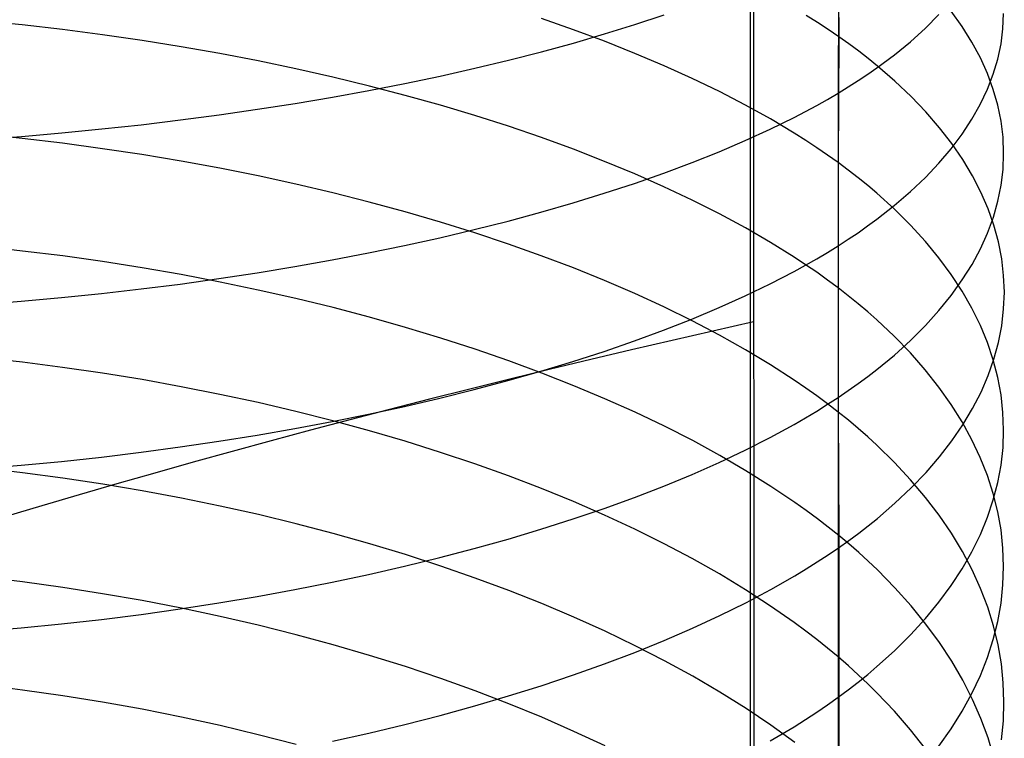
# Model space of a CAD drawing. Extents: x -383 to 1849, y -1185 to -529.
# Tile 542 of 656: x 457 to 469, y -1054 to -1046. Entities that reach past the tile are written whole.
import ezdxf

# ---------------------------------------------------------------- set-up
doc = ezdxf.new("R2010")
doc.units = 0
doc.layers.add('PREDEFINITO', color=7, linetype='CONTINUOUS')

msp = doc.modelspace()

# ---------------------------------------------------------------- linework, layer by layer
at = {"layer": 'PREDEFINITO'}
for p, q in [((465.96, -885.974, 440.631), (465.998, -1075.436, 439.084)), ((465.965, -1078.013, 439.038), (465.91, -902.932, 440.751)), ((466.988, -1044.452, 651.272), (466.994, -1045.952, 650.715)), ((466.994, -1044.806, 666.964), (466.987, -1046.616, 666.399)), ((464.596, -1045.81, 669.866), (464.941, -1045.696, 669.537)), ((466.743, -1045.785, 650.333), (466.612, -1045.703, 650.145)), ((468.014, -1045.853, 664.326), (468.174, -1045.693, 663.893)), ((468.448, -1045.834, 654.608), (468.319, -1045.653, 654.172)), ((468.927, -1045.858, 659.256), (468.934, -1045.678, 658.798)), ((457.388, -1045.814, 643.115), (456.912, -1045.766, 643.018)), ((457.862, -1045.868, 643.227), (457.388, -1045.814, 643.115)), ((463.873, -1045.87, 646.721), (463.496, -1045.738, 646.435)), ((464.24, -1045.92, 670.185), (464.596, -1045.81, 669.866)), ((466.87, -1045.868, 650.523), (466.743, -1045.785, 650.333)), ((458.331, -1045.929, 643.352), (457.862, -1045.868, 643.227)), ((458.797, -1045.996, 643.491), (458.331, -1045.929, 643.352)), ((464.239, -1046.006, 647.016), (463.873, -1045.87, 646.721)), ((463.873, -1046.027, 670.493), (464.24, -1045.92, 670.185)), ((466.994, -1045.952, 650.715), (466.87, -1045.868, 650.523)), ((467.839, -1046.011, 664.754), (468.014, -1045.853, 664.326)), ((468.562, -1046.016, 655.049), (468.448, -1045.834, 654.608)), ((468.904, -1046.037, 659.715), (468.927, -1045.858, 659.256)), ((459.257, -1046.07, 643.643), (458.797, -1045.996, 643.491)), ((463.496, -1046.13, 670.79), (463.873, -1046.027, 670.493)), ((464.595, -1046.148, 647.323), (464.239, -1046.006, 647.016)), ((466.994, -1045.952, 650.715), (466.988, -1047.433, 650.11)), ((467.114, -1046.037, 650.909), (466.994, -1045.952, 650.715)), ((467.23, -1046.123, 651.106), (467.114, -1046.037, 650.909)), ((467.649, -1046.166, 665.176), (467.839, -1046.011, 664.754)), ((468.661, -1046.2, 655.493), (468.562, -1046.016, 655.049)), ((468.866, -1046.216, 660.172), (468.904, -1046.037, 659.715)), ((459.712, -1046.15, 643.808), (459.257, -1046.07, 643.643)), ((460.162, -1046.236, 643.986), (459.712, -1046.15, 643.808)), ((463.108, -1046.229, 671.077), (463.496, -1046.13, 670.79)), ((464.939, -1046.293, 647.639), (464.595, -1046.148, 647.323)), ((467.342, -1046.21, 651.304), (467.23, -1046.123, 651.106)), ((467.443, -1046.319, 665.591), (467.649, -1046.166, 665.176)), ((460.605, -1046.329, 644.177), (460.162, -1046.236, 643.986)), ((462.711, -1046.324, 671.351), (463.108, -1046.229, 671.077)), ((467.45, -1046.297, 651.503), (467.342, -1046.21, 651.304)), ((468.745, -1046.386, 655.941), (468.661, -1046.2, 655.493)), ((468.812, -1046.394, 660.628), (468.866, -1046.216, 660.172)), ((461.042, -1046.428, 644.38), (460.605, -1046.329, 644.177)), ((462.305, -1046.415, 671.615), (462.711, -1046.324, 671.351)), ((465.271, -1046.444, 647.964), (464.939, -1046.293, 647.639)), ((467.223, -1046.469, 665.999), (467.335, -1046.394, 665.796)), ((467.335, -1046.394, 665.796), (467.443, -1046.319, 665.591)), ((467.656, -1046.474, 651.908), (467.45, -1046.297, 651.503)), ((468.744, -1046.571, 661.081), (468.812, -1046.394, 660.628)), ((468.813, -1046.572, 656.391), (468.745, -1046.386, 655.941)), ((461.472, -1046.532, 644.595), (461.042, -1046.428, 644.38)), ((461.467, -1046.584, 672.105), (461.89, -1046.502, 671.866)), ((461.89, -1046.502, 671.866), (462.305, -1046.415, 671.615)), ((465.591, -1046.598, 648.3), (465.271, -1046.444, 647.964)), ((467.107, -1046.543, 666.2), (467.223, -1046.469, 665.999)), ((467.846, -1046.654, 652.319), (467.656, -1046.474, 651.908)), ((461.037, -1046.663, 672.331), (461.467, -1046.584, 672.105)), ((461.893, -1046.642, 644.822), (461.472, -1046.532, 644.595)), ((465.898, -1046.757, 648.644), (465.591, -1046.598, 648.3)), ((466.863, -1046.689, 666.596), (466.987, -1046.616, 666.399)), ((466.987, -1046.616, 666.399), (466.986, -1048.412, 665.789)), ((466.987, -1046.616, 666.399), (467.107, -1046.543, 666.2)), ((468.66, -1046.748, 661.532), (468.744, -1046.571, 661.081)), ((468.867, -1046.759, 656.843), (468.813, -1046.572, 656.391)), ((460.155, -1046.806, 672.746), (460.6, -1046.737, 672.545)), ((460.6, -1046.737, 672.545), (461.037, -1046.663, 672.331)), ((462.307, -1046.758, 645.061), (461.893, -1046.642, 644.822)), ((466.735, -1046.761, 666.791), (466.863, -1046.689, 666.596)), ((468.021, -1046.837, 652.737), (467.846, -1046.654, 652.319)), ((468.561, -1046.923, 661.98), (468.66, -1046.748, 661.532)), ((459.249, -1046.931, 673.108), (459.705, -1046.871, 672.934)), ((459.705, -1046.871, 672.934), (460.155, -1046.806, 672.746)), ((462.713, -1046.879, 645.31), (462.307, -1046.758, 645.061)), ((466.191, -1046.92, 648.998), (465.898, -1046.757, 648.644)), ((466.47, -1046.902, 667.174), (466.604, -1046.832, 666.983)), ((466.604, -1046.832, 666.983), (466.735, -1046.761, 666.791)), ((468.181, -1047.022, 653.16), (468.021, -1046.837, 652.737)), ((468.905, -1046.947, 657.296), (468.867, -1046.759, 656.843)), ((458.322, -1047.037, 673.414), (458.788, -1046.987, 673.268)), ((458.788, -1046.987, 673.268), (459.249, -1046.931, 673.108)), ((463.109, -1047.006, 645.572), (462.713, -1046.879, 645.31)), ((466.189, -1047.04, 667.548), (466.47, -1046.902, 667.174)), ((466.471, -1047.088, 649.36), (466.191, -1046.92, 648.998)), ((468.447, -1047.097, 662.425), (468.561, -1046.923, 661.98)), ((468.928, -1047.135, 657.751), (468.905, -1046.947, 657.296)), ((457.388, -1047.149, 642.525), (456.911, -1047.1, 642.428)), ((457.377, -1047.124, 673.664), (457.852, -1047.083, 673.546)), ((457.852, -1047.083, 673.546), (458.322, -1047.037, 673.414)), ((463.496, -1047.138, 645.844), (463.109, -1047.006, 645.572)), ((465.895, -1047.174, 667.914), (466.189, -1047.04, 667.548)), ((466.606, -1047.173, 649.545), (466.471, -1047.088, 649.36)), ((468.326, -1047.209, 653.587), (468.181, -1047.022, 653.16)), ((468.318, -1047.269, 662.865), (468.447, -1047.097, 662.425)), ((456.9, -1047.159, 673.766), (457.377, -1047.124, 673.664)), ((457.862, -1047.205, 642.635), (457.388, -1047.149, 642.525)), ((458.331, -1047.269, 642.76), (457.862, -1047.205, 642.635)), ((463.872, -1047.275, 646.126), (463.496, -1047.138, 645.844)), ((465.588, -1047.305, 668.27), (465.895, -1047.174, 667.914)), ((466.737, -1047.259, 649.731), (466.606, -1047.173, 649.545)), ((468.455, -1047.398, 654.02), (468.326, -1047.209, 653.587)), ((468.935, -1047.324, 658.206), (468.928, -1047.135, 657.751)), ((458.796, -1047.339, 642.897), (458.331, -1047.269, 642.76)), ((464.239, -1047.418, 646.419), (463.872, -1047.275, 646.126)), ((465.268, -1047.433, 668.616), (465.588, -1047.305, 668.27)), ((466.864, -1047.346, 649.92), (466.737, -1047.259, 649.731)), ((468.173, -1047.439, 663.301), (468.318, -1047.269, 662.865)), ((468.928, -1047.512, 658.661), (468.935, -1047.324, 658.206)), ((459.257, -1047.416, 643.048), (458.796, -1047.339, 642.897)), ((459.712, -1047.499, 643.212), (459.257, -1047.416, 643.048)), ((464.594, -1047.565, 646.723), (464.239, -1047.418, 646.419)), ((464.935, -1047.557, 668.953), (465.268, -1047.433, 668.616)), ((466.988, -1047.433, 650.11), (466.864, -1047.346, 649.92)), ((467.107, -1047.522, 650.303), (466.988, -1047.433, 650.11)), ((466.988, -1047.433, 650.11), (466.988, -1050.366, 648.831)), ((468.014, -1047.608, 663.731), (468.173, -1047.439, 663.301)), ((468.569, -1047.589, 654.456), (468.455, -1047.398, 654.02)), ((460.162, -1047.589, 643.388), (459.712, -1047.499, 643.212)), ((464.59, -1047.677, 669.28), (464.935, -1047.557, 668.953)), ((464.938, -1047.717, 647.036), (464.594, -1047.565, 646.723)), ((467.223, -1047.612, 650.497), (467.107, -1047.522, 650.303)), ((468.905, -1047.7, 659.115), (468.928, -1047.512, 658.661)), ((460.605, -1047.686, 643.577), (460.162, -1047.589, 643.388)), ((464.235, -1047.794, 669.596), (464.59, -1047.677, 669.28)), ((467.335, -1047.703, 650.694), (467.223, -1047.612, 650.497)), ((467.838, -1047.774, 664.156), (468.014, -1047.608, 663.731)), ((468.668, -1047.782, 654.896), (468.569, -1047.589, 654.456)), ((461.042, -1047.788, 643.778), (460.605, -1047.686, 643.577)), ((461.471, -1047.897, 643.991), (461.042, -1047.788, 643.778)), ((463.868, -1047.906, 669.902), (464.235, -1047.794, 669.596)), ((465.27, -1047.874, 647.358), (464.938, -1047.717, 647.036)), ((467.444, -1047.794, 650.892), (467.335, -1047.703, 650.694)), ((467.649, -1047.979, 651.294), (467.444, -1047.794, 650.892)), ((467.648, -1047.937, 664.575), (467.838, -1047.774, 664.156)), ((468.752, -1047.975, 655.339), (468.668, -1047.782, 654.896)), ((468.867, -1047.888, 659.569), (468.905, -1047.7, 659.115)), ((461.893, -1048.012, 644.216), (461.471, -1047.897, 643.991)), ((463.49, -1048.015, 670.197), (463.868, -1047.906, 669.902)), ((465.59, -1048.035, 647.691), (465.27, -1047.874, 647.358)), ((468.814, -1048.075, 660.021), (468.867, -1047.888, 659.569)), ((462.307, -1048.132, 644.452), (461.893, -1048.012, 644.216)), ((463.103, -1048.12, 670.48), (463.49, -1048.015, 670.197)), ((467.443, -1048.099, 664.987), (467.648, -1047.937, 664.575)), ((467.839, -1048.167, 651.702), (467.649, -1047.979, 651.294)), ((468.821, -1048.17, 655.784), (468.752, -1047.975, 655.339)), ((462.712, -1048.259, 644.7), (462.307, -1048.132, 644.452)), ((462.706, -1048.22, 670.753), (463.103, -1048.12, 670.48)), ((465.897, -1048.201, 648.032), (465.59, -1048.035, 647.691)), ((467.334, -1048.178, 665.19), (467.443, -1048.099, 664.987)), ((468.745, -1048.262, 660.471), (468.814, -1048.075, 660.021)), ((462.3, -1048.316, 671.014), (462.706, -1048.22, 670.753)), ((463.109, -1048.391, 644.959), (462.712, -1048.259, 644.7)), ((466.19, -1048.371, 648.382), (465.897, -1048.201, 648.032)), ((467.106, -1048.335, 665.591), (467.222, -1048.257, 665.391)), ((467.222, -1048.257, 665.391), (467.334, -1048.178, 665.19)), ((468.014, -1048.359, 652.116), (467.839, -1048.167, 651.702)), ((468.661, -1048.447, 660.918), (468.745, -1048.262, 660.471)), ((468.874, -1048.366, 656.232), (468.821, -1048.17, 655.784)), ((461.886, -1048.408, 671.263), (462.3, -1048.316, 671.014)), ((466.47, -1048.545, 648.741), (466.19, -1048.371, 648.382)), ((466.986, -1048.412, 665.789), (467.106, -1048.335, 665.591)), ((468.174, -1048.552, 652.536), (468.014, -1048.359, 652.116)), ((468.912, -1048.563, 656.681), (468.874, -1048.366, 656.232)), ((457.39, -1048.473, 641.91), (456.913, -1048.421, 641.814)), ((457.863, -1048.531, 642.02), (457.39, -1048.473, 641.91)), ((461.463, -1048.495, 671.5), (461.886, -1048.408, 671.263)), ((463.495, -1048.528, 645.228), (463.109, -1048.391, 644.959)), ((466.735, -1048.564, 666.177), (466.862, -1048.489, 665.984)), ((466.862, -1048.489, 665.984), (466.986, -1048.412, 665.789)), ((466.986, -1048.412, 665.789), (466.987, -1050.195, 665.14)), ((468.563, -1048.631, 661.362), (468.661, -1048.447, 660.918)), ((458.333, -1048.597, 642.143), (457.863, -1048.531, 642.02)), ((458.799, -1048.67, 642.279), (458.333, -1048.597, 642.143)), ((460.596, -1048.656, 671.936), (461.033, -1048.578, 671.724)), ((461.033, -1048.578, 671.724), (461.463, -1048.495, 671.5)), ((463.872, -1048.671, 645.508), (463.495, -1048.528, 645.228)), ((466.605, -1048.633, 648.924), (466.47, -1048.545, 648.741)), ((466.604, -1048.639, 666.369), (466.735, -1048.564, 666.177)), ((468.319, -1048.748, 652.96), (468.174, -1048.552, 652.536)), ((468.935, -1048.759, 657.131), (468.912, -1048.563, 656.681)), ((459.259, -1048.75, 642.429), (458.799, -1048.67, 642.279)), ((460.152, -1048.729, 672.135), (460.596, -1048.656, 671.936)), ((464.239, -1048.819, 645.798), (463.872, -1048.671, 645.508)), ((466.189, -1048.858, 666.929), (466.469, -1048.713, 666.558)), ((466.469, -1048.713, 666.558), (466.604, -1048.639, 666.369)), ((466.736, -1048.723, 649.109), (466.605, -1048.633, 648.924)), ((466.863, -1048.814, 649.295), (466.736, -1048.723, 649.109)), ((468.448, -1048.813, 661.803), (468.563, -1048.631, 661.362)), ((459.246, -1048.861, 672.493), (459.702, -1048.797, 672.321)), ((459.715, -1048.837, 642.591), (459.259, -1048.75, 642.429)), ((459.702, -1048.797, 672.321), (460.152, -1048.729, 672.135)), ((460.165, -1048.931, 642.766), (459.715, -1048.837, 642.591)), ((464.594, -1048.972, 646.098), (464.239, -1048.819, 645.798)), ((466.987, -1048.905, 649.484), (466.863, -1048.814, 649.295)), ((468.448, -1048.946, 653.39), (468.319, -1048.748, 652.96)), ((468.319, -1048.994, 662.24), (468.448, -1048.813, 661.803)), ((468.943, -1048.957, 657.581), (468.935, -1048.759, 657.131)), ((458.319, -1048.973, 672.797), (458.785, -1048.919, 672.652)), ((458.785, -1048.919, 672.652), (459.246, -1048.861, 672.493)), ((460.608, -1049.031, 642.954), (460.165, -1048.931, 642.766)), ((465.895, -1049, 667.292), (466.189, -1048.858, 666.929)), ((467.106, -1048.998, 649.675), (466.987, -1048.905, 649.484)), ((468.562, -1049.146, 653.823), (468.448, -1048.946, 653.39)), ((468.935, -1049.154, 658.032), (468.943, -1048.957, 657.581)), ((456.898, -1049.101, 673.145), (457.376, -1049.063, 673.044)), ((457.376, -1049.063, 673.044), (457.849, -1049.021, 672.927)), ((457.849, -1049.021, 672.927), (458.319, -1048.973, 672.797)), ((461.045, -1049.138, 643.153), (460.608, -1049.031, 642.954)), ((464.938, -1049.13, 646.408), (464.594, -1048.972, 646.098)), ((465.587, -1049.138, 667.645), (465.895, -1049, 667.292)), ((467.222, -1049.092, 649.868), (467.106, -1048.998, 649.675)), ((468.174, -1049.173, 662.672), (468.319, -1048.994, 662.24)), ((461.475, -1049.251, 643.364), (461.045, -1049.138, 643.153)), ((465.27, -1049.293, 646.728), (464.938, -1049.13, 646.408)), ((465.267, -1049.273, 667.989), (465.587, -1049.138, 667.645)), ((467.335, -1049.186, 650.062), (467.222, -1049.092, 649.868)), ((467.443, -1049.281, 650.259), (467.335, -1049.186, 650.062)), ((468.015, -1049.35, 663.099), (468.174, -1049.173, 662.672)), ((468.661, -1049.347, 654.26), (468.562, -1049.146, 653.823)), ((468.912, -1049.351, 658.482), (468.935, -1049.154, 658.032)), ((461.897, -1049.37, 643.587), (461.475, -1049.251, 643.364)), ((464.934, -1049.403, 668.323), (465.267, -1049.273, 667.989)), ((465.59, -1049.461, 647.056), (465.27, -1049.293, 646.728)), ((467.648, -1049.475, 650.657), (467.443, -1049.281, 650.259)), ((462.311, -1049.496, 643.822), (461.897, -1049.37, 643.587)), ((464.59, -1049.53, 668.648), (464.934, -1049.403, 668.323)), ((465.513, -1049.414, 439.452), (465.034, -1049.524, 439.386)), ((465.992, -1049.306, 439.509), (465.513, -1049.414, 439.452)), ((467.839, -1049.524, 663.52), (468.015, -1049.35, 663.099)), ((468.745, -1049.55, 654.699), (468.661, -1049.347, 654.26)), ((468.874, -1049.547, 658.931), (468.912, -1049.351, 658.482)), ((462.717, -1049.627, 644.067), (462.311, -1049.496, 643.822)), ((464.234, -1049.653, 668.962), (464.59, -1049.53, 668.648)), ((465.034, -1049.524, 439.386), (464.556, -1049.635, 439.311)), ((465.897, -1049.633, 647.394), (465.59, -1049.461, 647.056)), ((467.838, -1049.671, 651.061), (467.648, -1049.475, 650.657)), ((467.649, -1049.696, 663.936), (467.839, -1049.524, 663.52)), ((463.113, -1049.764, 644.323), (462.717, -1049.627, 644.067)), ((463.867, -1049.772, 669.265), (464.234, -1049.653, 668.962)), ((464.556, -1049.635, 439.311), (464.078, -1049.748, 439.226)), ((466.191, -1049.81, 647.741), (465.897, -1049.633, 647.394)), ((468.813, -1049.754, 655.141), (468.745, -1049.55, 654.699)), ((468.821, -1049.743, 659.378), (468.874, -1049.547, 658.931)), ((457.389, -1049.781, 641.264), (456.912, -1049.728, 641.169)), ((463.5, -1049.907, 644.59), (463.113, -1049.764, 644.323)), ((464.078, -1049.748, 439.226), (463.601, -1049.862, 439.131)), ((467.444, -1049.866, 664.344), (467.649, -1049.696, 663.936)), ((468.013, -1049.87, 651.471), (467.838, -1049.671, 651.061)), ((468.752, -1049.938, 659.823), (468.821, -1049.743, 659.378)), ((468.867, -1049.959, 655.586), (468.813, -1049.754, 655.141)), ((457.862, -1049.841, 641.372), (457.389, -1049.781, 641.264)), ((458.332, -1049.91, 641.493), (457.862, -1049.841, 641.372)), ((463.601, -1049.862, 439.131), (463.126, -1049.978, 439.028)), ((463.49, -1049.886, 669.558), (463.867, -1049.772, 669.265)), ((466.471, -1049.991, 648.096), (466.191, -1049.81, 647.741)), ((467.335, -1049.949, 664.546), (467.444, -1049.866, 664.344)), ((468.173, -1050.072, 651.887), (468.013, -1049.87, 651.471)), ((458.797, -1049.985, 641.628), (458.332, -1049.91, 641.493)), ((459.258, -1050.068, 641.776), (458.797, -1049.985, 641.628)), ((463.126, -1049.978, 439.028), (462.652, -1050.096, 438.914)), ((462.706, -1050.102, 670.109), (463.102, -1049.996, 669.839)), ((463.102, -1049.996, 669.839), (463.49, -1049.886, 669.558)), ((463.877, -1050.056, 644.867), (463.5, -1049.907, 644.59)), ((466.606, -1050.084, 648.277), (466.471, -1049.991, 648.096)), ((467.223, -1050.032, 664.746), (467.335, -1049.949, 664.546)), ((468.669, -1050.132, 660.266), (468.752, -1049.938, 659.823)), ((468.905, -1050.164, 656.031), (468.867, -1049.959, 655.586)), ((459.713, -1050.158, 641.936), (459.258, -1050.068, 641.776)), ((462.652, -1050.096, 438.914), (462.18, -1050.215, 438.791)), ((462.3, -1050.203, 670.368), (462.706, -1050.102, 670.109)), ((464.244, -1050.21, 645.155), (463.877, -1050.056, 644.867)), ((466.737, -1050.177, 648.46), (466.606, -1050.084, 648.277)), ((466.987, -1050.195, 665.14), (467.107, -1050.114, 664.944)), ((467.107, -1050.114, 664.944), (467.223, -1050.032, 664.746)), ((468.318, -1050.276, 652.308), (468.173, -1050.072, 651.887)), ((460.163, -1050.255, 642.109), (459.713, -1050.158, 641.936)), ((462.18, -1050.215, 438.791), (461.71, -1050.335, 438.659)), ((461.885, -1050.3, 670.615), (462.3, -1050.203, 670.368)), ((464.599, -1050.369, 645.452), (464.244, -1050.21, 645.155)), ((466.864, -1050.271, 648.645), (466.737, -1050.177, 648.46)), ((466.863, -1050.275, 665.334), (466.987, -1050.195, 665.14)), ((466.987, -1050.195, 665.14), (466.987, -1053.72, 663.74)), ((468.57, -1050.324, 660.706), (468.669, -1050.132, 660.266)), ((468.927, -1050.37, 656.478), (468.905, -1050.164, 656.031)), ((460.606, -1050.359, 642.293), (460.163, -1050.255, 642.109)), ((461.71, -1050.335, 438.659), (461.242, -1050.457, 438.518)), ((461.463, -1050.392, 670.85), (461.885, -1050.3, 670.615)), ((466.736, -1050.355, 665.525), (466.863, -1050.275, 665.334)), ((466.988, -1050.366, 648.831), (466.864, -1050.271, 648.645)), ((468.447, -1050.483, 652.733), (468.318, -1050.276, 652.308)), ((468.456, -1050.515, 661.143), (468.57, -1050.324, 660.706)), ((461.043, -1050.469, 642.49), (460.606, -1050.359, 642.293)), ((461.242, -1050.457, 438.518), (460.777, -1050.58, 438.367)), ((461.033, -1050.479, 671.073), (461.463, -1050.392, 670.85)), ((464.943, -1050.533, 645.759), (464.599, -1050.369, 645.452)), ((466.47, -1050.511, 665.903), (466.604, -1050.433, 665.715)), ((466.604, -1050.433, 665.715), (466.736, -1050.355, 665.525)), ((467.108, -1050.463, 649.02), (466.988, -1050.366, 648.831)), ((466.988, -1050.366, 648.831), (466.994, -1051.817, 648.158)), ((467.224, -1050.56, 649.211), (467.108, -1050.463, 649.02)), ((468.935, -1050.577, 656.925), (468.927, -1050.37, 656.478)), ((460.152, -1050.638, 671.481), (460.595, -1050.561, 671.283)), ((460.777, -1050.58, 438.367), (460.315, -1050.704, 438.207)), ((460.595, -1050.561, 671.283), (461.033, -1050.479, 671.073)), ((461.472, -1050.586, 642.699), (461.043, -1050.469, 642.49)), ((465.276, -1050.702, 646.076), (464.943, -1050.533, 645.759)), ((466.189, -1050.664, 666.271), (466.47, -1050.511, 665.903)), ((467.336, -1050.658, 649.403), (467.224, -1050.56, 649.211)), ((468.326, -1050.704, 661.575), (468.456, -1050.515, 661.143)), ((468.561, -1050.691, 653.162), (468.447, -1050.483, 652.733)), ((468.928, -1050.783, 657.373), (468.935, -1050.577, 656.925)), ((459.702, -1050.71, 671.665), (460.152, -1050.638, 671.481)), ((461.894, -1050.71, 642.919), (461.472, -1050.586, 642.699)), ((465.895, -1050.813, 666.631), (466.189, -1050.664, 666.271)), ((467.444, -1050.757, 649.598), (467.336, -1050.658, 649.403)), ((468.66, -1050.901, 653.595), (468.561, -1050.691, 653.162)), ((458.785, -1050.839, 671.993), (459.246, -1050.777, 671.836)), ((459.246, -1050.777, 671.836), (459.702, -1050.71, 671.665)), ((460.315, -1050.704, 438.207), (459.856, -1050.829, 438.037)), ((462.308, -1050.84, 643.15), (461.894, -1050.71, 642.919)), ((465.596, -1050.877, 646.401), (465.276, -1050.702, 646.076)), ((467.65, -1050.958, 649.991), (467.444, -1050.757, 649.598)), ((468.181, -1050.892, 662.003), (468.326, -1050.704, 661.575)), ((468.905, -1050.989, 657.819), (468.928, -1050.783, 657.373)), ((457.849, -1050.946, 672.267), (458.319, -1050.895, 672.137)), ((458.319, -1050.895, 672.137), (458.785, -1050.839, 671.993)), ((459.856, -1050.829, 438.037), (459.4, -1050.955, 437.859)), ((462.714, -1050.976, 643.393), (462.308, -1050.84, 643.15)), ((465.588, -1050.958, 666.982), (465.895, -1050.813, 666.631)), ((465.903, -1051.056, 646.736), (465.596, -1050.877, 646.401)), ((468.022, -1051.077, 662.426), (468.181, -1050.892, 662.003)), ((468.744, -1051.113, 654.031), (468.66, -1050.901, 653.595)), ((456.898, -1051.03, 672.483), (457.375, -1050.991, 672.382)), ((457.39, -1051.08, 640.597), (456.913, -1051.025, 640.503)), ((457.375, -1050.991, 672.382), (457.849, -1050.946, 672.267)), ((459.4, -1050.955, 437.859), (458.949, -1051.083, 437.671)), ((463.11, -1051.118, 643.646), (462.714, -1050.976, 643.393)), ((465.268, -1051.099, 667.323), (465.588, -1050.958, 666.982)), ((467.84, -1051.162, 650.391), (467.65, -1050.958, 649.991)), ((468.867, -1051.195, 658.265), (468.905, -1050.989, 657.819)), ((457.864, -1051.143, 640.704), (457.39, -1051.08, 640.597)), ((458.334, -1051.213, 640.824), (457.864, -1051.143, 640.704)), ((458.949, -1051.083, 437.671), (458.501, -1051.211, 437.474)), ((463.497, -1051.266, 643.91), (463.11, -1051.118, 643.646)), ((464.935, -1051.237, 667.654), (465.268, -1051.099, 667.323)), ((466.197, -1051.24, 647.079), (465.903, -1051.056, 646.736)), ((467.846, -1051.259, 662.843), (468.022, -1051.077, 662.426)), ((468.812, -1051.325, 654.469), (468.744, -1051.113, 654.031)), ((458.501, -1051.211, 437.474), (458.057, -1051.34, 437.269)), ((458.799, -1051.292, 640.958), (458.334, -1051.213, 640.824)), ((463.873, -1051.419, 644.184), (463.497, -1051.266, 643.91)), ((464.591, -1051.37, 667.976), (464.935, -1051.237, 667.654)), ((466.477, -1051.428, 647.431), (466.197, -1051.24, 647.079)), ((467.656, -1051.439, 663.255), (467.846, -1051.259, 662.843)), ((468.016, -1051.369, 650.797), (467.84, -1051.162, 650.391)), ((468.813, -1051.4, 658.709), (468.867, -1051.195, 658.265)), ((458.057, -1051.34, 437.269), (457.618, -1051.47, 437.055)), ((459.26, -1051.378, 641.104), (458.799, -1051.292, 640.958)), ((459.716, -1051.471, 641.263), (459.26, -1051.378, 641.104)), ((464.235, -1051.499, 668.287), (464.591, -1051.37, 667.976)), ((468.176, -1051.579, 651.209), (468.016, -1051.369, 650.797)), ((468.866, -1051.539, 654.909), (468.812, -1051.325, 654.469)), ((457.618, -1051.47, 437.055), (457.184, -1051.6, 436.832)), ((460.166, -1051.571, 641.434), (459.716, -1051.471, 641.263)), ((463.868, -1051.623, 668.588), (464.235, -1051.499, 668.287)), ((464.24, -1051.579, 644.468), (463.873, -1051.419, 644.184)), ((466.611, -1051.524, 647.61), (466.477, -1051.428, 647.431)), ((467.45, -1051.616, 663.66), (467.656, -1051.439, 663.255)), ((468.745, -1051.604, 659.152), (468.813, -1051.4, 658.709)), ((460.609, -1051.679, 641.617), (460.166, -1051.571, 641.434)), ((464.595, -1051.744, 644.762), (464.24, -1051.579, 644.468)), ((466.743, -1051.62, 647.791), (466.611, -1051.524, 647.61)), ((466.87, -1051.718, 647.974), (466.743, -1051.62, 647.791)), ((467.342, -1051.704, 663.859), (467.45, -1051.616, 663.66)), ((468.32, -1051.792, 651.625), (468.176, -1051.579, 651.209)), ((468.661, -1051.806, 659.591), (468.745, -1051.604, 659.152)), ((468.904, -1051.753, 655.351), (468.866, -1051.539, 654.909)), ((461.046, -1051.794, 641.812), (460.609, -1051.679, 641.617)), ((463.49, -1051.744, 668.879), (463.868, -1051.623, 668.588)), ((466.994, -1051.817, 648.158), (466.87, -1051.718, 647.974)), ((467.229, -1051.79, 664.057), (467.342, -1051.704, 663.859)), ((461.476, -1051.915, 642.019), (461.046, -1051.794, 641.812)), ((463.103, -1051.859, 669.158), (463.49, -1051.744, 668.879)), ((464.939, -1051.914, 645.066), (464.595, -1051.744, 644.762)), ((467.113, -1051.917, 648.345), (466.994, -1051.817, 648.158)), ((466.994, -1051.817, 648.158), (466.994, -1054.67, 646.709)), ((467.113, -1051.876, 664.254), (467.229, -1051.79, 664.057)), ((468.45, -1052.006, 652.045), (468.32, -1051.792, 651.625)), ((468.562, -1052.008, 660.028), (468.661, -1051.806, 659.591)), ((468.927, -1051.968, 655.793), (468.904, -1051.753, 655.351)), ((461.898, -1052.043, 642.237), (461.476, -1051.915, 642.019)), ((462.3, -1052.077, 669.683), (462.706, -1051.97, 669.426)), ((462.706, -1051.97, 669.426), (463.103, -1051.859, 669.158)), ((465.271, -1052.09, 645.379), (464.939, -1051.914, 645.066)), ((466.869, -1052.045, 664.64), (466.993, -1051.961, 664.448)), ((466.993, -1051.961, 664.448), (467.113, -1051.876, 664.254)), ((467.23, -1052.018, 648.534), (467.113, -1051.917, 648.345)), ((468.934, -1052.183, 656.237), (468.927, -1051.968, 655.793)), ((461.886, -1052.178, 669.928), (462.3, -1052.077, 669.683)), ((462.312, -1052.178, 642.466), (461.898, -1052.043, 642.237)), ((466.742, -1052.129, 664.83), (466.869, -1052.045, 664.64)), ((467.342, -1052.12, 648.725), (467.23, -1052.018, 648.534)), ((468.448, -1052.208, 660.461), (468.562, -1052.008, 660.028)), ((468.564, -1052.223, 652.47), (468.45, -1052.006, 652.045)), ((461.463, -1052.275, 670.162), (461.886, -1052.178, 669.928)), ((462.718, -1052.319, 642.706), (462.312, -1052.178, 642.466)), ((465.591, -1052.27, 645.701), (465.271, -1052.09, 645.379)), ((466.611, -1052.211, 665.018), (466.742, -1052.129, 664.83)), ((467.45, -1052.223, 648.917), (467.342, -1052.12, 648.725)), ((468.927, -1052.398, 656.68), (468.934, -1052.183, 656.237)), ((457.39, -1052.364, 639.902), (456.913, -1052.307, 639.81)), ((461.033, -1052.366, 670.383), (461.463, -1052.275, 670.162)), ((465.898, -1052.456, 646.032), (465.591, -1052.27, 645.701)), ((466.196, -1052.452, 665.57), (466.476, -1052.292, 665.204)), ((466.476, -1052.292, 665.204), (466.611, -1052.211, 665.018)), ((467.656, -1052.432, 649.306), (467.45, -1052.223, 648.917)), ((468.319, -1052.406, 660.89), (468.448, -1052.208, 660.461)), ((468.664, -1052.441, 652.898), (468.564, -1052.223, 652.47)), ((457.864, -1052.429, 640.008), (457.39, -1052.364, 639.902)), ((458.333, -1052.503, 640.128), (457.864, -1052.429, 640.008)), ((460.596, -1052.453, 670.591), (461.033, -1052.366, 670.383)), ((463.114, -1052.466, 642.957), (462.718, -1052.319, 642.706)), ((467.846, -1052.644, 649.702), (467.656, -1052.432, 649.306)), ((468.174, -1052.601, 661.315), (468.319, -1052.406, 660.89)), ((468.904, -1052.613, 657.122), (468.927, -1052.398, 656.68)), ((458.799, -1052.584, 640.26), (458.333, -1052.503, 640.128)), ((459.702, -1052.61, 670.97), (460.152, -1052.534, 670.787)), ((460.152, -1052.534, 670.787), (460.596, -1052.453, 670.591)), ((463.501, -1052.619, 643.218), (463.114, -1052.466, 642.957)), ((466.192, -1052.647, 646.371), (465.898, -1052.456, 646.032)), ((465.901, -1052.608, 665.926), (466.196, -1052.452, 665.57)), ((468.748, -1052.661, 653.329), (468.664, -1052.441, 652.898)), ((459.26, -1052.673, 640.404), (458.799, -1052.584, 640.26)), ((459.246, -1052.68, 671.14), (459.702, -1052.61, 670.97)), ((463.878, -1052.778, 643.489), (463.501, -1052.619, 643.218)), ((465.594, -1052.76, 666.274), (465.901, -1052.608, 665.926)), ((466.471, -1052.842, 646.719), (466.192, -1052.647, 646.371)), ((468.021, -1052.859, 650.104), (467.846, -1052.644, 649.702)), ((468.014, -1052.795, 661.735), (468.174, -1052.601, 661.315)), ((468.816, -1052.882, 653.762), (468.748, -1052.661, 653.329)), ((468.866, -1052.828, 657.564), (468.904, -1052.613, 657.122)), ((458.319, -1052.804, 671.439), (458.785, -1052.745, 671.296)), ((458.785, -1052.745, 671.296), (459.246, -1052.68, 671.14)), ((459.715, -1052.769, 640.561), (459.26, -1052.673, 640.404)), ((460.165, -1052.873, 640.73), (459.715, -1052.769, 640.561)), ((464.245, -1052.944, 643.77), (463.878, -1052.778, 643.489)), ((465.273, -1052.908, 666.613), (465.594, -1052.76, 666.274)), ((457.376, -1052.904, 671.682), (457.849, -1052.857, 671.567)), ((457.849, -1052.857, 671.567), (458.319, -1052.804, 671.439)), ((460.609, -1052.984, 640.912), (460.165, -1052.873, 640.73)), ((466.606, -1052.941, 646.896), (466.471, -1052.842, 646.719)), ((467.839, -1052.986, 662.149), (468.014, -1052.795, 661.735)), ((468.181, -1053.077, 650.511), (468.021, -1052.859, 650.104)), ((468.813, -1053.041, 658.004), (468.866, -1052.828, 657.564)), ((468.87, -1053.104, 654.198), (468.816, -1052.882, 653.762)), ((456.899, -1052.946, 671.782), (457.376, -1052.904, 671.682)), ((461.046, -1053.103, 641.104), (460.609, -1052.984, 640.912)), ((464.6, -1053.115, 644.061), (464.245, -1052.944, 643.77)), ((464.941, -1053.052, 666.942), (465.273, -1052.908, 666.613)), ((466.737, -1053.042, 647.075), (466.606, -1052.941, 646.896)), ((467.649, -1053.174, 662.557), (467.839, -1052.986, 662.149)), ((461.475, -1053.228, 641.309), (461.046, -1053.103, 641.104)), ((464.596, -1053.192, 667.261), (464.941, -1053.052, 666.942)), ((464.944, -1053.291, 644.361), (464.6, -1053.115, 644.061)), ((466.864, -1053.143, 647.256), (466.737, -1053.042, 647.075)), ((468.326, -1053.297, 650.922), (468.181, -1053.077, 650.511)), ((468.744, -1053.254, 658.442), (468.813, -1053.041, 658.004)), ((468.908, -1053.327, 654.634), (468.87, -1053.104, 654.198)), ((461.898, -1053.36, 641.524), (461.475, -1053.228, 641.309)), ((464.24, -1053.327, 667.57), (464.596, -1053.192, 667.261)), ((466.988, -1053.246, 647.439), (466.864, -1053.143, 647.256)), ((467.443, -1053.36, 662.959), (467.649, -1053.174, 662.557)), ((462.312, -1053.5, 641.751), (461.898, -1053.36, 641.524)), ((463.873, -1053.458, 667.869), (464.24, -1053.327, 667.57)), ((465.277, -1053.473, 644.671), (464.944, -1053.291, 644.361)), ((467.108, -1053.35, 647.624), (466.988, -1053.246, 647.439)), ((467.224, -1053.455, 647.811), (467.108, -1053.35, 647.624)), ((467.335, -1053.451, 663.157), (467.443, -1053.36, 662.959)), ((468.455, -1053.52, 651.338), (468.326, -1053.297, 650.922)), ((468.661, -1053.466, 658.878), (468.744, -1053.254, 658.442)), ((468.931, -1053.55, 655.072), (468.908, -1053.327, 654.634)), ((463.495, -1053.584, 668.157), (463.873, -1053.458, 667.869)), ((465.597, -1053.66, 644.99), (465.277, -1053.473, 644.671)), ((467.223, -1053.542, 663.353), (467.335, -1053.451, 663.157)), ((467.336, -1053.561, 648), (467.224, -1053.455, 647.811)), ((468.562, -1053.676, 659.311), (468.661, -1053.466, 658.878)), ((457.39, -1053.635, 639.182), (456.913, -1053.576, 639.09)), ((462.717, -1053.645, 641.988), (462.312, -1053.5, 641.751)), ((463.108, -1053.705, 668.434), (463.495, -1053.584, 668.157)), ((467.107, -1053.631, 663.548), (467.223, -1053.542, 663.353)), ((467.444, -1053.667, 648.19), (467.336, -1053.561, 648)), ((468.569, -1053.745, 651.758), (468.455, -1053.52, 651.338)), ((468.939, -1053.774, 655.511), (468.931, -1053.55, 655.072)), ((457.864, -1053.702, 639.286), (457.39, -1053.635, 639.182)), ((458.333, -1053.778, 639.404), (457.864, -1053.702, 639.286)), ((462.711, -1053.822, 668.701), (463.108, -1053.705, 668.434)), ((463.114, -1053.797, 642.236), (462.717, -1053.645, 641.988)), ((465.904, -1053.852, 645.317), (465.597, -1053.66, 644.99)), ((466.987, -1053.72, 663.74), (467.107, -1053.631, 663.548)), ((467.65, -1053.884, 648.576), (467.444, -1053.667, 648.19)), ((468.448, -1053.884, 659.74), (468.562, -1053.676, 659.311)), ((458.799, -1053.861, 639.534), (458.333, -1053.778, 639.404)), ((462.305, -1053.933, 668.956), (462.711, -1053.822, 668.701)), ((463.501, -1053.956, 642.494), (463.114, -1053.797, 642.236)), ((466.735, -1053.895, 664.12), (466.863, -1053.808, 663.931)), ((466.863, -1053.808, 663.931), (466.987, -1053.72, 663.74)), ((466.987, -1053.72, 663.74), (466.986, -1055.461, 662.989)), ((468.668, -1053.971, 652.182), (468.569, -1053.745, 651.758)), ((468.932, -1053.997, 655.949), (468.939, -1053.774, 655.511)), ((459.26, -1053.953, 639.677), (458.799, -1053.861, 639.534)), ((461.89, -1054.04, 669.199), (462.305, -1053.933, 668.956)), ((466.197, -1054.049, 645.653), (465.904, -1053.852, 645.317)), ((466.604, -1053.981, 664.306), (466.735, -1053.895, 664.12)), ((467.84, -1054.104, 648.968), (467.65, -1053.884, 648.576)), ((468.318, -1054.09, 660.165), (468.448, -1053.884, 659.74)), ((459.715, -1054.053, 639.832), (459.26, -1053.953, 639.677)), ((460.165, -1054.16, 640), (459.715, -1054.053, 639.832)), ((461.467, -1054.141, 669.431), (461.89, -1054.04, 669.199)), ((463.878, -1054.121, 642.762), (463.501, -1053.956, 642.494)), ((466.477, -1054.252, 645.997), (466.197, -1054.049, 645.653)), ((466.469, -1054.066, 664.49), (466.604, -1053.981, 664.306)), ((468.752, -1054.199, 652.608), (468.668, -1053.971, 652.182)), ((468.909, -1054.221, 656.387), (468.932, -1053.997, 655.949)), ((460.609, -1054.275, 640.178), (460.165, -1054.16, 640)), ((461.037, -1054.237, 669.65), (461.467, -1054.141, 669.431)), ((464.245, -1054.291, 643.039), (463.878, -1054.121, 642.762)), ((466.189, -1054.233, 664.853), (466.469, -1054.066, 664.49)), ((468.015, -1054.327, 649.366), (467.84, -1054.104, 648.968)), ((468.174, -1054.295, 660.586), (468.318, -1054.09, 660.165)), ((468.821, -1054.429, 653.036), (468.752, -1054.199, 652.608))]:
    msp.add_line(p, q, dxfattribs=at)

doc.saveas('drawing.dxf')
